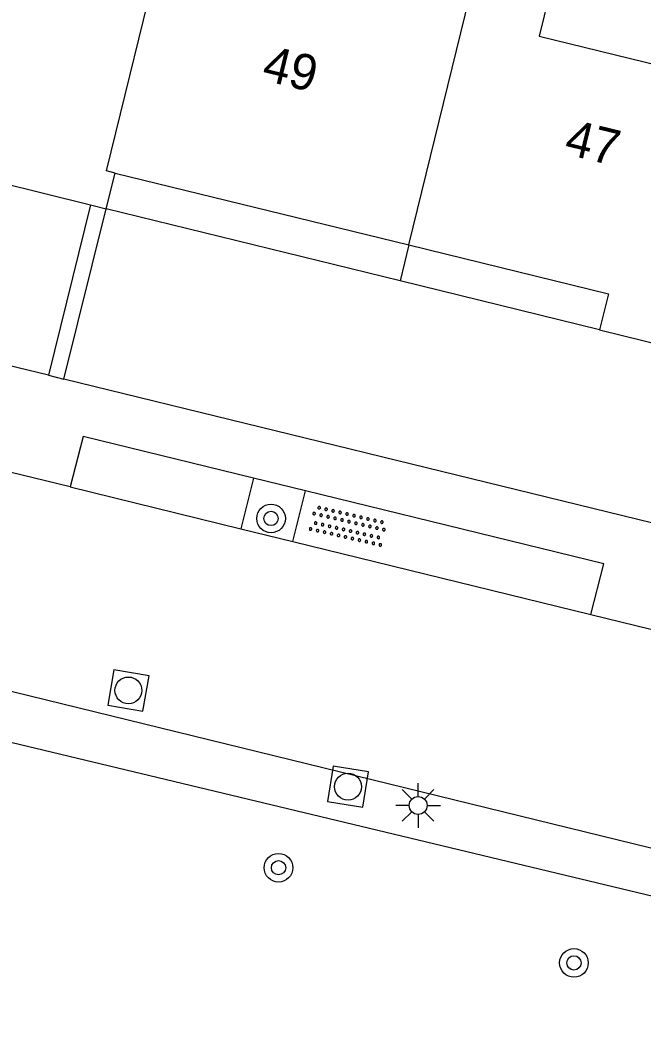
# Model space of a CAD drawing. Extents: x 128999 to 131010, y 395498 to 399007.
# Drawn here: x 129025.25 to 129042.67, y 397853.85 to 397881.72 of the extents above; entities that cross this region are included whole.
import ezdxf

# ---------------------------------------------------------------- set-up
doc = ezdxf.new("R2010")
doc.units = 0
for name, color, linetype in [('gg-afsc-muur', 7, 'Continuous'), ('gg-anno-huisnummerreeks BGT', 7, 'Continuous'), ('gg-bbg-gedigitaliseerde bebouwing', 7, 'Continuous'), ('gg-bbg-hoofdgebouw', 7, 'Continuous'), ('gg-bbg-luifel en loopbrug', 7, 'Continuous'), ('gg-bbg-tussenscheiding', 7, 'Continuous'), ('gg-knt-verharding', 7, 'Continuous'), ('gg-kntw-bovenkant insteek waterloop', 7, 'Continuous'), ('gt-symb-boom', 7, 'Continuous'), ('gt-symb-lichtmast', 7, 'Continuous'), ('gt-symb-overige verharding', 7, 'Continuous'), ('gt-symb-rioolschacht', 7, 'Continuous')]:
    doc.layers.add(name, color=color, linetype=linetype)

# ---------------------------------------------------------------- blocks, each defined once
blk = doc.blocks.new('gt0-OVH')
at = {"layer": 'gt-symb-overige verharding'}
for points in [[(-0.972, 0.298), (-0.967, 0.308), (-0.965, 0.319), (-0.966, 0.33), (-0.971, 0.34), (-0.978, 0.348), (-0.988, 0.353), (-0.999, 0.355), (-1.01, 0.354), (-1.02, 0.349), (-1.028, 0.342), (-1.033, 0.332), (-1.035, 0.321), (-1.034, 0.31), (-1.029, 0.3), (-1.022, 0.292), (-1.012, 0.287), (-1.001, 0.285), (-0.99, 0.286), (-0.98, 0.291)], [(-0.772, 0.298), (-0.767, 0.308), (-0.765, 0.319), (-0.766, 0.33), (-0.771, 0.34), (-0.778, 0.348), (-0.788, 0.353), (-0.799, 0.355), (-0.81, 0.354), (-0.82, 0.349), (-0.828, 0.342), (-0.833, 0.332), (-0.835, 0.321), (-0.834, 0.31), (-0.829, 0.3), (-0.822, 0.292), (-0.812, 0.287), (-0.801, 0.285), (-0.79, 0.286), (-0.78, 0.291)], [(-0.572, 0.298), (-0.567, 0.308), (-0.565, 0.319), (-0.566, 0.33), (-0.571, 0.34), (-0.578, 0.348), (-0.588, 0.353), (-0.599, 0.355), (-0.61, 0.354), (-0.62, 0.349), (-0.628, 0.342), (-0.633, 0.332), (-0.635, 0.321), (-0.634, 0.31), (-0.629, 0.3), (-0.622, 0.292), (-0.612, 0.287), (-0.601, 0.285), (-0.59, 0.286), (-0.58, 0.291)], [(-0.372, 0.298), (-0.367, 0.308), (-0.365, 0.319), (-0.366, 0.33), (-0.371, 0.34), (-0.378, 0.348), (-0.388, 0.353), (-0.399, 0.355), (-0.41, 0.354), (-0.42, 0.349), (-0.428, 0.342), (-0.433, 0.332), (-0.435, 0.321), (-0.434, 0.31), (-0.429, 0.3), (-0.422, 0.292), (-0.412, 0.287), (-0.401, 0.285), (-0.39, 0.286), (-0.38, 0.291)], [(-0.172, 0.298), (-0.167, 0.308), (-0.165, 0.319), (-0.166, 0.33), (-0.171, 0.34), (-0.178, 0.348), (-0.188, 0.353), (-0.199, 0.355), (-0.21, 0.354), (-0.22, 0.349), (-0.228, 0.342), (-0.233, 0.332), (-0.235, 0.321), (-0.234, 0.31), (-0.229, 0.3), (-0.222, 0.292), (-0.212, 0.287), (-0.201, 0.285), (-0.19, 0.286), (-0.18, 0.291)], [(0.028, 0.298), (0.033, 0.308), (0.035, 0.319), (0.034, 0.33), (0.029, 0.34), (0.022, 0.348), (0.012, 0.353), (0.001, 0.355), (-0.01, 0.354), (-0.02, 0.349), (-0.028, 0.342), (-0.033, 0.332), (-0.035, 0.321), (-0.034, 0.31), (-0.029, 0.3), (-0.022, 0.292), (-0.012, 0.287), (-0.001, 0.285), (0.01, 0.286), (0.02, 0.291)], [(0.228, 0.298), (0.233, 0.308), (0.235, 0.319), (0.234, 0.33), (0.229, 0.34), (0.222, 0.348), (0.212, 0.353), (0.201, 0.355), (0.19, 0.354), (0.18, 0.349), (0.172, 0.342), (0.167, 0.332), (0.165, 0.321), (0.166, 0.31), (0.171, 0.3), (0.178, 0.292), (0.188, 0.287), (0.199, 0.285), (0.21, 0.286), (0.22, 0.291)], [(0.428, 0.298), (0.433, 0.308), (0.435, 0.319), (0.434, 0.33), (0.429, 0.34), (0.422, 0.348), (0.412, 0.353), (0.401, 0.355), (0.39, 0.354), (0.38, 0.349), (0.372, 0.342), (0.367, 0.332), (0.365, 0.321), (0.366, 0.31), (0.371, 0.3), (0.378, 0.292), (0.388, 0.287), (0.399, 0.285), (0.41, 0.286), (0.42, 0.291)], [(0.628, 0.298), (0.633, 0.308), (0.635, 0.319), (0.634, 0.33), (0.629, 0.34), (0.622, 0.348), (0.612, 0.353), (0.601, 0.355), (0.59, 0.354), (0.58, 0.349), (0.572, 0.342), (0.567, 0.332), (0.565, 0.321), (0.566, 0.31), (0.571, 0.3), (0.578, 0.292), (0.588, 0.287), (0.599, 0.285), (0.61, 0.286), (0.62, 0.291)], [(0.828, 0.298), (0.833, 0.308), (0.835, 0.319), (0.834, 0.33), (0.829, 0.34), (0.822, 0.348), (0.812, 0.353), (0.801, 0.355), (0.79, 0.354), (0.78, 0.349), (0.772, 0.342), (0.767, 0.332), (0.765, 0.321), (0.766, 0.31), (0.771, 0.3), (0.778, 0.292), (0.788, 0.287), (0.799, 0.285), (0.81, 0.286), (0.82, 0.291)], [(1.028, 0.298), (1.033, 0.308), (1.035, 0.319), (1.034, 0.33), (1.029, 0.34), (1.022, 0.348), (1.012, 0.353), (1.001, 0.355), (0.99, 0.354), (0.98, 0.349), (0.972, 0.342), (0.967, 0.332), (0.965, 0.321), (0.966, 0.31), (0.971, 0.3), (0.978, 0.292), (0.988, 0.287), (0.999, 0.285), (1.01, 0.286), (1.02, 0.291)], [(-0.872, 0.106), (-0.867, 0.116), (-0.865, 0.126), (-0.866, 0.137), (-0.871, 0.147), (-0.878, 0.156), (-0.888, 0.161), (-0.899, 0.163), (-0.91, 0.162), (-0.92, 0.157), (-0.928, 0.15), (-0.933, 0.14), (-0.935, 0.129), (-0.934, 0.118), (-0.929, 0.108), (-0.922, 0.1), (-0.912, 0.095), (-0.901, 0.092), (-0.89, 0.094), (-0.88, 0.098)], [(-0.672, 0.106), (-0.667, 0.116), (-0.665, 0.126), (-0.666, 0.137), (-0.671, 0.147), (-0.678, 0.156), (-0.688, 0.161), (-0.699, 0.163), (-0.71, 0.162), (-0.72, 0.157), (-0.728, 0.15), (-0.733, 0.14), (-0.735, 0.129), (-0.734, 0.118), (-0.729, 0.108), (-0.722, 0.1), (-0.712, 0.095), (-0.701, 0.092), (-0.69, 0.094), (-0.68, 0.098)], [(-0.472, 0.106), (-0.467, 0.116), (-0.465, 0.126), (-0.466, 0.137), (-0.471, 0.147), (-0.478, 0.156), (-0.488, 0.161), (-0.499, 0.163), (-0.51, 0.162), (-0.52, 0.157), (-0.528, 0.15), (-0.533, 0.14), (-0.535, 0.129), (-0.534, 0.118), (-0.529, 0.108), (-0.522, 0.1), (-0.512, 0.095), (-0.501, 0.092), (-0.49, 0.094), (-0.48, 0.098)], [(-0.272, 0.106), (-0.267, 0.116), (-0.265, 0.126), (-0.266, 0.137), (-0.271, 0.147), (-0.278, 0.156), (-0.288, 0.161), (-0.299, 0.163), (-0.31, 0.162), (-0.32, 0.157), (-0.328, 0.15), (-0.333, 0.14), (-0.335, 0.129), (-0.334, 0.118), (-0.329, 0.108), (-0.322, 0.1), (-0.312, 0.095), (-0.301, 0.092), (-0.29, 0.094), (-0.28, 0.098)], [(-0.072, 0.106), (-0.067, 0.116), (-0.065, 0.126), (-0.066, 0.137), (-0.071, 0.147), (-0.078, 0.156), (-0.088, 0.161), (-0.099, 0.163), (-0.11, 0.162), (-0.12, 0.157), (-0.128, 0.15), (-0.133, 0.14), (-0.135, 0.129), (-0.134, 0.118), (-0.129, 0.108), (-0.122, 0.1), (-0.112, 0.095), (-0.101, 0.092), (-0.09, 0.094), (-0.08, 0.098)], [(0.128, 0.106), (0.133, 0.116), (0.135, 0.126), (0.134, 0.137), (0.129, 0.147), (0.122, 0.156), (0.112, 0.161), (0.101, 0.163), (0.09, 0.162), (0.08, 0.157), (0.072, 0.15), (0.067, 0.14), (0.065, 0.129), (0.066, 0.118), (0.071, 0.108), (0.078, 0.1), (0.088, 0.095), (0.099, 0.092), (0.11, 0.094), (0.12, 0.098)], [(0.328, 0.106), (0.333, 0.116), (0.335, 0.126), (0.334, 0.137), (0.329, 0.147), (0.322, 0.156), (0.312, 0.161), (0.301, 0.163), (0.29, 0.162), (0.28, 0.157), (0.272, 0.15), (0.267, 0.14), (0.265, 0.129), (0.266, 0.118), (0.271, 0.108), (0.278, 0.1), (0.288, 0.095), (0.299, 0.092), (0.31, 0.094), (0.32, 0.098)], [(0.528, 0.106), (0.533, 0.116), (0.535, 0.126), (0.534, 0.137), (0.529, 0.147), (0.522, 0.156), (0.512, 0.161), (0.501, 0.163), (0.49, 0.162), (0.48, 0.157), (0.472, 0.15), (0.467, 0.14), (0.465, 0.129), (0.466, 0.118), (0.471, 0.108), (0.478, 0.1), (0.488, 0.095), (0.499, 0.092), (0.51, 0.094), (0.52, 0.098)], [(0.728, 0.106), (0.733, 0.116), (0.735, 0.126), (0.734, 0.137), (0.729, 0.147), (0.722, 0.156), (0.712, 0.161), (0.701, 0.163), (0.69, 0.162), (0.68, 0.157), (0.672, 0.15), (0.667, 0.14), (0.665, 0.129), (0.666, 0.118), (0.671, 0.108), (0.678, 0.1), (0.688, 0.095), (0.699, 0.092), (0.71, 0.094), (0.72, 0.098)], [(0.928, 0.106), (0.933, 0.116), (0.935, 0.126), (0.934, 0.137), (0.929, 0.147), (0.922, 0.156), (0.912, 0.161), (0.901, 0.163), (0.89, 0.162), (0.88, 0.157), (0.872, 0.15), (0.867, 0.14), (0.865, 0.129), (0.866, 0.118), (0.871, 0.108), (0.878, 0.1), (0.888, 0.095), (0.899, 0.092), (0.91, 0.094), (0.92, 0.098)], [(-0.972, -0.142), (-0.967, -0.132), (-0.965, -0.121), (-0.966, -0.11), (-0.971, -0.1), (-0.978, -0.092), (-0.988, -0.087), (-0.999, -0.085), (-1.01, -0.086), (-1.02, -0.091), (-1.028, -0.098), (-1.033, -0.108), (-1.035, -0.119), (-1.034, -0.13), (-1.029, -0.14), (-1.022, -0.148), (-1.012, -0.153), (-1.001, -0.155), (-0.99, -0.154), (-0.98, -0.149)], [(-0.872, -0.334), (-0.867, -0.324), (-0.865, -0.314), (-0.866, -0.303), (-0.871, -0.293), (-0.878, -0.284), (-0.888, -0.279), (-0.899, -0.277), (-0.91, -0.278), (-0.92, -0.283), (-0.928, -0.29), (-0.933, -0.3), (-0.935, -0.311), (-0.934, -0.322), (-0.929, -0.332), (-0.922, -0.34), (-0.912, -0.345), (-0.901, -0.348), (-0.89, -0.346), (-0.88, -0.342)], [(-0.772, -0.142), (-0.767, -0.132), (-0.765, -0.121), (-0.766, -0.11), (-0.771, -0.1), (-0.778, -0.092), (-0.788, -0.087), (-0.799, -0.085), (-0.81, -0.086), (-0.82, -0.091), (-0.828, -0.098), (-0.833, -0.108), (-0.835, -0.119), (-0.834, -0.13), (-0.829, -0.14), (-0.822, -0.148), (-0.812, -0.153), (-0.801, -0.155), (-0.79, -0.154), (-0.78, -0.149)], [(-0.672, -0.334), (-0.667, -0.324), (-0.665, -0.314), (-0.666, -0.303), (-0.671, -0.293), (-0.678, -0.284), (-0.688, -0.279), (-0.699, -0.277), (-0.71, -0.278), (-0.72, -0.283), (-0.728, -0.29), (-0.733, -0.3), (-0.735, -0.311), (-0.734, -0.322), (-0.729, -0.332), (-0.722, -0.34), (-0.712, -0.345), (-0.701, -0.348), (-0.69, -0.346), (-0.68, -0.342)], [(-0.572, -0.142), (-0.567, -0.132), (-0.565, -0.121), (-0.566, -0.11), (-0.571, -0.1), (-0.578, -0.092), (-0.588, -0.087), (-0.599, -0.085), (-0.61, -0.086), (-0.62, -0.091), (-0.628, -0.098), (-0.633, -0.108), (-0.635, -0.119), (-0.634, -0.13), (-0.629, -0.14), (-0.622, -0.148), (-0.612, -0.153), (-0.601, -0.155), (-0.59, -0.154), (-0.58, -0.149)], [(-0.472, -0.334), (-0.467, -0.324), (-0.465, -0.314), (-0.466, -0.303), (-0.471, -0.293), (-0.478, -0.284), (-0.488, -0.279), (-0.499, -0.277), (-0.51, -0.278), (-0.52, -0.283), (-0.528, -0.29), (-0.533, -0.3), (-0.535, -0.311), (-0.534, -0.322), (-0.529, -0.332), (-0.522, -0.34), (-0.512, -0.345), (-0.501, -0.348), (-0.49, -0.346), (-0.48, -0.342)], [(-0.372, -0.142), (-0.367, -0.132), (-0.365, -0.121), (-0.366, -0.11), (-0.371, -0.1), (-0.378, -0.092), (-0.388, -0.087), (-0.399, -0.085), (-0.41, -0.086), (-0.42, -0.091), (-0.428, -0.098), (-0.433, -0.108), (-0.435, -0.119), (-0.434, -0.13), (-0.429, -0.14), (-0.422, -0.148), (-0.412, -0.153), (-0.401, -0.155), (-0.39, -0.154), (-0.38, -0.149)], [(-0.272, -0.334), (-0.267, -0.324), (-0.265, -0.314), (-0.266, -0.303), (-0.271, -0.293), (-0.278, -0.284), (-0.288, -0.279), (-0.299, -0.277), (-0.31, -0.278), (-0.32, -0.283), (-0.328, -0.29), (-0.333, -0.3), (-0.335, -0.311), (-0.334, -0.322), (-0.329, -0.332), (-0.322, -0.34), (-0.312, -0.345), (-0.301, -0.348), (-0.29, -0.346), (-0.28, -0.342)], [(-0.172, -0.142), (-0.167, -0.132), (-0.165, -0.121), (-0.166, -0.11), (-0.171, -0.1), (-0.178, -0.092), (-0.188, -0.087), (-0.199, -0.085), (-0.21, -0.086), (-0.22, -0.091), (-0.228, -0.098), (-0.233, -0.108), (-0.235, -0.119), (-0.234, -0.13), (-0.229, -0.14), (-0.222, -0.148), (-0.212, -0.153), (-0.201, -0.155), (-0.19, -0.154), (-0.18, -0.149)], [(-0.072, -0.334), (-0.067, -0.324), (-0.065, -0.314), (-0.066, -0.303), (-0.071, -0.293), (-0.078, -0.284), (-0.088, -0.279), (-0.099, -0.277), (-0.11, -0.278), (-0.12, -0.283), (-0.128, -0.29), (-0.133, -0.3), (-0.135, -0.311), (-0.134, -0.322), (-0.129, -0.332), (-0.122, -0.34), (-0.112, -0.345), (-0.101, -0.348), (-0.09, -0.346), (-0.08, -0.342)], [(0.028, -0.142), (0.033, -0.132), (0.035, -0.121), (0.034, -0.11), (0.029, -0.1), (0.022, -0.092), (0.012, -0.087), (0.001, -0.085), (-0.01, -0.086), (-0.02, -0.091), (-0.028, -0.098), (-0.033, -0.108), (-0.035, -0.119), (-0.034, -0.13), (-0.029, -0.14), (-0.022, -0.148), (-0.012, -0.153), (-0.001, -0.155), (0.01, -0.154), (0.02, -0.149)], [(0.128, -0.334), (0.133, -0.324), (0.135, -0.314), (0.134, -0.303), (0.129, -0.293), (0.122, -0.284), (0.112, -0.279), (0.101, -0.277), (0.09, -0.278), (0.08, -0.283), (0.072, -0.29), (0.067, -0.3), (0.065, -0.311), (0.066, -0.322), (0.071, -0.332), (0.078, -0.34), (0.088, -0.345), (0.099, -0.348), (0.11, -0.346), (0.12, -0.342)], [(0.228, -0.142), (0.233, -0.132), (0.235, -0.121), (0.234, -0.11), (0.229, -0.1), (0.222, -0.092), (0.212, -0.087), (0.201, -0.085), (0.19, -0.086), (0.18, -0.091), (0.172, -0.098), (0.167, -0.108), (0.165, -0.119), (0.166, -0.13), (0.171, -0.14), (0.178, -0.148), (0.188, -0.153), (0.199, -0.155), (0.21, -0.154), (0.22, -0.149)], [(0.328, -0.334), (0.333, -0.324), (0.335, -0.314), (0.334, -0.303), (0.329, -0.293), (0.322, -0.284), (0.312, -0.279), (0.301, -0.277), (0.29, -0.278), (0.28, -0.283), (0.272, -0.29), (0.267, -0.3), (0.265, -0.311), (0.266, -0.322), (0.271, -0.332), (0.278, -0.34), (0.288, -0.345), (0.299, -0.348), (0.31, -0.346), (0.32, -0.342)], [(0.428, -0.142), (0.433, -0.132), (0.435, -0.121), (0.434, -0.11), (0.429, -0.1), (0.422, -0.092), (0.412, -0.087), (0.401, -0.085), (0.39, -0.086), (0.38, -0.091), (0.372, -0.098), (0.367, -0.108), (0.365, -0.119), (0.366, -0.13), (0.371, -0.14), (0.378, -0.148), (0.388, -0.153), (0.399, -0.155), (0.41, -0.154), (0.42, -0.149)], [(0.528, -0.334), (0.533, -0.324), (0.535, -0.314), (0.534, -0.303), (0.529, -0.293), (0.522, -0.284), (0.512, -0.279), (0.501, -0.277), (0.49, -0.278), (0.48, -0.283), (0.472, -0.29), (0.467, -0.3), (0.465, -0.311), (0.466, -0.322), (0.471, -0.332), (0.478, -0.34), (0.488, -0.345), (0.499, -0.348), (0.51, -0.346), (0.52, -0.342)], [(0.628, -0.142), (0.633, -0.132), (0.635, -0.121), (0.634, -0.11), (0.629, -0.1), (0.622, -0.092), (0.612, -0.087), (0.601, -0.085), (0.59, -0.086), (0.58, -0.091), (0.572, -0.098), (0.567, -0.108), (0.565, -0.119), (0.566, -0.13), (0.571, -0.14), (0.578, -0.148), (0.588, -0.153), (0.599, -0.155), (0.61, -0.154), (0.62, -0.149)], [(0.728, -0.334), (0.733, -0.324), (0.735, -0.314), (0.734, -0.303), (0.729, -0.293), (0.722, -0.284), (0.712, -0.279), (0.701, -0.277), (0.69, -0.278), (0.68, -0.283), (0.672, -0.29), (0.667, -0.3), (0.665, -0.311), (0.666, -0.322), (0.671, -0.332), (0.678, -0.34), (0.688, -0.345), (0.699, -0.348), (0.71, -0.346), (0.72, -0.342)], [(0.828, -0.142), (0.833, -0.132), (0.835, -0.121), (0.834, -0.11), (0.829, -0.1), (0.822, -0.092), (0.812, -0.087), (0.801, -0.085), (0.79, -0.086), (0.78, -0.091), (0.772, -0.098), (0.767, -0.108), (0.765, -0.119), (0.766, -0.13), (0.771, -0.14), (0.778, -0.148), (0.788, -0.153), (0.799, -0.155), (0.81, -0.154), (0.82, -0.149)], [(0.928, -0.334), (0.933, -0.324), (0.935, -0.314), (0.934, -0.303), (0.929, -0.293), (0.922, -0.284), (0.912, -0.279), (0.901, -0.277), (0.89, -0.278), (0.88, -0.283), (0.872, -0.29), (0.867, -0.3), (0.865, -0.311), (0.866, -0.322), (0.871, -0.332), (0.878, -0.34), (0.888, -0.345), (0.899, -0.348), (0.91, -0.346), (0.92, -0.342)], [(1.028, -0.142), (1.033, -0.132), (1.035, -0.121), (1.034, -0.11), (1.029, -0.1), (1.022, -0.092), (1.012, -0.087), (1.001, -0.085), (0.99, -0.086), (0.98, -0.091), (0.972, -0.098), (0.967, -0.108), (0.965, -0.119), (0.966, -0.13), (0.971, -0.14), (0.978, -0.148), (0.988, -0.153), (0.999, -0.155), (1.01, -0.154), (1.02, -0.149)]]:
    blk.add_lwpolyline(points, close=True, dxfattribs=at)
blk = doc.blocks.new('gt0-BOOM')
at = {"layer": 'gt-symb-boom'}
for radius in [0.4, 0.2]:
    blk.add_circle((0, 0), radius, dxfattribs=at)
blk = doc.blocks.new('gt0-RS')
at = {"layer": 'gt-symb-rioolschacht'}
blk.add_lwpolyline([(-0.5, -0.5), (0.5, -0.5), (0.5, 0.5), (-0.5, 0.5)], close=True, dxfattribs=at)
blk.add_circle((0, 0), 0.375, dxfattribs=at)
blk = doc.blocks.new('gt0-LMAST')
at = {"layer": 'gt-symb-lichtmast'}
for p, q in [((-0.005, 0.246), (-0.005, 0.621)), ((-0.182, 0.173), (-0.447, 0.438)), ((0.172, 0.173), (0.437, 0.438)), ((-0.255, -0.004), (-0.63, -0.004)), ((-0.182, -0.181), (-0.447, -0.446)), ((-0.005, -0.254), (-0.005, -0.629)), ((0.437, -0.446), (0.172, -0.181)), ((0.245, -0.004), (0.62, -0.004))]:
    blk.add_line(p, q, dxfattribs=at)
blk.add_circle((-0.005, -0.004), 0.25, dxfattribs=at)

msp = doc.modelspace()

# ---------------------------------------------------------------- linework, layer by layer
at = {"layer": 'gg-afsc-muur'}
for p, q in [((129027.229, 397876.549), (129026.053, 397871.789)), ((129026.48, 397871.684), (129027.663, 397876.442)), ((129026.053, 397871.789), (129026.48, 397871.684))]:
    msp.add_line(p, q, dxfattribs=at)
at = {"layer": 'gg-bbg-gedigitaliseerde bebouwing'}
msp.add_lwpolyline([(129040.993, 397886.276), (129039.767, 397881.264), (129046.129, 397879.707)], dxfattribs=at)
at = {"layer": 'gg-bbg-hoofdgebouw'}
for p, q in [((129027.663, 397876.442), (129027.912, 397877.441)), ((129027.912, 397877.441), (129036.125, 397875.433)), ((129024.55, 397877.21), (129027.229, 397876.549)), ((129027.229, 397876.549), (129027.663, 397876.442)), ((129041.452, 397873.06), (129044.12, 397872.394))]:
    msp.add_line(p, q, dxfattribs=at)
msp.add_lwpolyline([(129036.125, 397875.433), (129041.704, 397874.069), (129041.452, 397873.06)], dxfattribs=at)
at = {"layer": 'gg-bbg-luifel en loopbrug'}
for p, q in [((129035.879, 397874.427), (129027.663, 397876.442)), ((129036.125, 397875.433), (129035.879, 397874.427)), ((129041.452, 397873.06), (129035.879, 397874.427))]:
    msp.add_line(p, q, dxfattribs=at)
at = {"layer": 'gg-bbg-tussenscheiding'}
msp.add_line((129036.125, 397875.433), (129041.728, 397898.313), dxfattribs=at)
msp.add_lwpolyline([(129027.912, 397877.441), (129027.675, 397877.499), (129029.228, 397883.844)], dxfattribs=at)
at = {"layer": 'gg-knt-verharding'}
for p, q in [((129026.053, 397871.789), (129009.568, 397875.824)), ((129042.942, 397867.654), (129026.48, 397871.684)), ((129026.652, 397868.668), (129024.099, 397869.293)), ((129000, 397869.079), (129085.811, 397848.066)), ((129026.652, 397868.668), (129031.426, 397867.497)), ((129031.776, 397868.917), (129031.426, 397867.497)), ((129033.233, 397868.56), (129031.776, 397868.917)), ((129032.883, 397867.14), (129033.233, 397868.56)), ((129031.426, 397867.497), (129032.883, 397867.14)), ((129032.883, 397867.14), (129041.209, 397865.099)), ((129041.209, 397865.099), (129094.381, 397852.083))]:
    msp.add_line(p, q, dxfattribs=at)
for points in [[(129031.776, 397868.917), (129027.021, 397870.082), (129026.652, 397868.668)], [(129041.209, 397865.099), (129041.574, 397866.515), (129033.233, 397868.56)]]:
    msp.add_lwpolyline(points, dxfattribs=at)
at = {"layer": 'gg-kntw-bovenkant insteek waterloop'}
msp.add_lwpolyline([(129000, 397867.523), (129048.425, 397855.921), (129053.227, 397852.552), (129079.8, 397845.976), (129085.27, 397845.999)], dxfattribs=at)

# ---------------------------------------------------------------- block references
at = {"layer": 'gt-symb-boom'}
for p in [(129032.27, 397867.787), (129032.479, 397858.026), (129040.735, 397855.367)]:
    msp.add_blockref('gt0-BOOM', p, dxfattribs=at)
at = {"layer": 'gt-symb-lichtmast'}
msp.add_blockref('gt0-LMAST', (129036.386, 397859.771), dxfattribs=at)
at = {"layer": 'gt-symb-overige verharding', "rotation": 167.06118937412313}
msp.add_blockref('gt0-OVH', (129034.422, 397867.582), dxfattribs=at)
at = {"layer": 'gt-symb-rioolschacht'}
for p, rotation in [((129028.284, 397862.981), -99.84862238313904), ((129034.421, 397860.291), -8.9726266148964)]:
    msp.add_blockref('gt0-RS', p, dxfattribs=dict(at, rotation=rotation))

# ---------------------------------------------------------------- texts
at = {"layer": 'gg-anno-huisnummerreeks BGT'}
for s, p in [('49', (129031.979, 397880.049)), ('47', (129040.43, 397877.983))]:
    msp.add_text(s, height=1, rotation=346.3, dxfattribs=at).set_placement(p)

doc.saveas('drawing.dxf')
